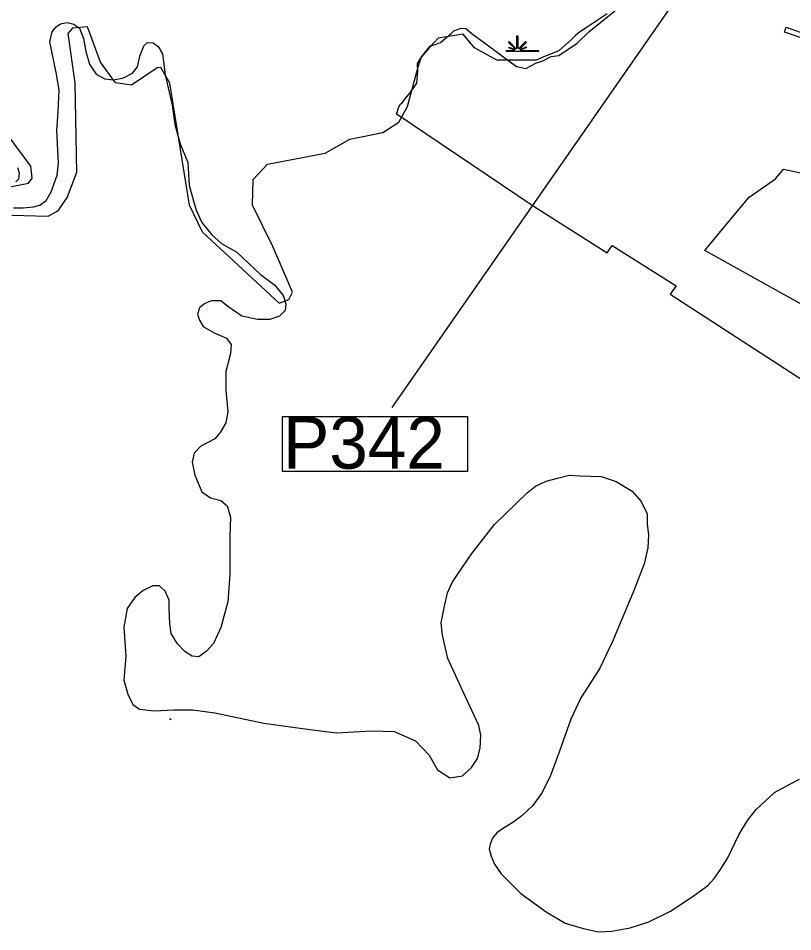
# Model space of a CAD drawing. Extents: x 2532689 to 2764727, y 536648 to 732970.
# Drawn here: x 2556522 to 2561755, y 671443 to 677615 of the extents above; entities that cross this region are included whole.
import ezdxf

# ---------------------------------------------------------------- set-up
doc = ezdxf.new("R2010")
doc.units = 0
for name, color, linetype in [('Exist Boundary Political City Limit New', 7, 'Continuous'), ('Exist Boundary Political CountyLine', 7, 'Continuous'), ('Exist Hydrographic Creek Single Shore', 7, 'Continuous'), ('Exist Hydrographic Swamp CELL', 7, 'Continuous'), ('Exist Road Primary US Structure Pipe Number Label', 7, 'Continuous'), ('Map Preparation Boundary City Limit Buffer Line', 7, 'Continuous')]:
    doc.layers.add(name, color=color, linetype=linetype)

msp = doc.modelspace()

# ---------------------------------------------------------------- linework, layer by layer
at = {"layer": 'Exist Boundary Political City Limit New'}
for points in [[(2560501.8, 677644.2), (2560365.2, 677555.2), (2560313.2, 677520.4), (2560287.2, 677497.7), (2560260.5, 677472.3), (2560174, 677395.8), (2560088, 677359.9), (2560020.5, 677330.8), (2560000, 677331), (2559891, 677331.1), (2559857.5, 677331.4), (2559771.2, 677332.2), (2559755.5, 677332.3), (2559604.8, 677415), (2559527.2, 677507.1), (2559359, 677479.9), (2559301.2, 677418.1), (2559261.5, 677372.2), (2559237.2, 677342.8), (2559218, 677308.4), (2559219.5, 677254.7), (2559212, 677175.5), (2559167.8, 677111), (2559142, 677081.1), (2559120.2, 677052.8), (2559111.8, 677038.6), (2559100.5, 677029.1), (2559097.8, 677025.2), (2559093.5, 677018.9), (2559088.8, 677007.3), (2559085, 676994.4), (2559080.8, 676982.4), (2559074, 676971.6), (2560000, 676348.5), (2560500.8, 676029.5), (2560534.8, 676080.5), (2560968, 675807.5), (2560926, 675751.4), (2562309.5, 674855.4)], [(2562119, 677378.9), (2561698.8, 677521.8), (2561710, 677554), (2561805.2, 677521.8)], [(2562410, 675350.2), (2561160.5, 676046.9), (2561288.8, 676201.4), (2561460.5, 676406.8), (2561638.8, 676529.6), (2561691.8, 676596.2), (2561976.8, 676534.1)]]:
    msp.add_lwpolyline(points, dxfattribs=at)
at = {"layer": 'Exist Boundary Political CountyLine'}
for points in [[(2556488.6, 676333.1), (2556553.9, 676333.1), (2556623.8, 676340.1), (2556668.1, 676351.8), (2556710, 676384.4), (2556745, 676442.7), (2556784.6, 676554.7), (2556793.9, 676636.3), (2556782.2, 676855.5), (2556791.6, 676983.7), (2556798.6, 677130.6), (2556777.6, 677249.5), (2556735.6, 677454.8), (2556749.6, 677522.4), (2556777.6, 677557.4), (2556807.9, 677578.3), (2556852.1, 677585.3), (2556896.4, 677576), (2556936, 677548), (2556961.7, 677478.1), (2556978, 677389.5), (2557003.6, 677305.5), (2557047.9, 677237.9), (2557106.1, 677205.2), (2557164.4, 677198.2), (2557232, 677212.2), (2557292.5, 677244.9), (2557327.5, 677286.9), (2557343.8, 677359.1), (2557369.4, 677429.1), (2557395.1, 677450.1), (2557432.3, 677447.8), (2557467.3, 677424.4), (2557495.3, 677375.5), (2557513.9, 677232.1), (2557560.5, 677026.9), (2557579.1, 676896.3), (2557616.4, 676765.7), (2557667.7, 676639.8), (2557677, 676485.9), (2557723.6, 676318), (2557760.9, 676234), (2557828.5, 676151.2), (2557896, 676092.9), (2557998.6, 676034.7), (2558157, 675886.6), (2558254.9, 675812), (2558310.8, 675742), (2558329.5, 675686), (2558324.8, 675639.4), (2558287.5, 675602.1), (2558222.3, 675578.8), (2558138.4, 675578.8), (2558031.2, 675602.1), (2557938, 675667.4), (2557891.4, 675704.7), (2557826.1, 675704.7), (2557779.5, 675686), (2557746.9, 675658.1), (2557732.9, 675616.1), (2557746.9, 675574.1), (2557770.2, 675532.1), (2557844.8, 675490.2), (2557928.7, 675452.8), (2557961.3, 675410.9), (2557956.6, 675350.2), (2557924, 675229), (2557924, 675103.1), (2557938, 674956.2), (2557924, 674881.5), (2557886.7, 674816.3), (2557849.4, 674774.3), (2557756.2, 674723), (2557709.6, 674676.3), (2557695.7, 674615.7), (2557714.3, 674527.1), (2557760.9, 674415.2)], [(2556516.6, 676607.1), (2556528.3, 676569.8), (2556523.6, 676527.8), (2556505, 676509.2)], [(2559379.1, 673530.5), (2559401.1, 673642.3), (2559423, 673732.2), (2559453, 673802.1), (2559492.9, 673864), (2559586.7, 673997.8), (2559740.4, 674193.6), (2559959.9, 674409.3), (2560015.8, 674453.2), (2560089.6, 674487.2), (2560173.5, 674509.1), (2560244.8, 674527.1), (2560314.7, 674522.4), (2560459.2, 674517.8), (2560561.7, 674485.1), (2560668.9, 674419.8), (2560729.5, 674349.9), (2560771.4, 674265.9), (2560772.2, 674195.6), (2560780.2, 674125.7), (2560776.2, 674037.8), (2560750.3, 673927.9), (2560682.4, 673752.2), (2560536.7, 673404.6), (2560448.9, 673218.9), (2560323.2, 673023.2), (2560255.3, 672879.3), (2560179.5, 672663.6), (2560117.6, 672497.9), (2560061.7, 672384), (2559997.8, 672296.1), (2559924, 672226.2), (2559864.1, 672180.3), (2559800.2, 672142.3), (2559756.3, 672110.4), (2559726.4, 672074.4), (2559710.4, 672034.5), (2559704.4, 672002.5), (2559716.4, 671954.6), (2559738.4, 671900.7), (2559784.3, 671834.8), (2559918, 671700.9), (2560089.6, 671577.1), (2560217.4, 671501.2), (2560331.1, 671467.3), (2560440.9, 671443.3), (2560532.7, 671447.3), (2560656.5, 671469.3), (2560782.2, 671509.2), (2560927.9, 671581.1), (2561081.6, 671683), (2561181.4, 671754.9), (2561223.3, 671802.8), (2561267.2, 671864.7), (2561317.1, 671942.6), (2561390.9, 672098.4), (2561448.8, 672194.3), (2561508.7, 672270.2), (2561570.5, 672328.1), (2561632.4, 672384), (2561702.3, 672422), (2561801.3, 672475.1)], [(2557760.9, 674415.2), (2557821.5, 674375.5), (2557891.4, 674356.9), (2557933.3, 674319.6), (2557956.6, 674244.9), (2557952, 674114.4), (2557952, 673857.9), (2557938, 673671.3), (2557891.4, 673498.8), (2557840.1, 673391.5), (2557793.5, 673337.9), (2557742.3, 673300.5), (2557695.7, 673305.2), (2557649.1, 673333.2), (2557597.8, 673389.2), (2557555.8, 673459.1), (2557546.5, 673524.4), (2557541.9, 673627), (2557541.9, 673683), (2557513.9, 673743.6), (2557476.6, 673780.9), (2557430, 673780.9), (2557364.8, 673748.3), (2557308.9, 673701.6), (2557257.6, 673627), (2557234.3, 673501.1), (2557248.3, 673305.2), (2557234.3, 673142), (2557262.3, 673048.7), (2557294.9, 672978.7), (2557341.5, 672946.1), (2557439.3, 672936.8), (2557574.5, 672941.4), (2557700.3, 672941.4), (2557849.4, 672922.8), (2558180.3, 672852.8), (2558441.3, 672815.5), (2558669.7, 672787.5), (2558907.3, 672801.5), (2559061.1, 672796.9), (2559205.6, 672733.9), (2559298.8, 672636), (2559354.7, 672538), (2559438.6, 672482.1), (2559522.5, 672496.1), (2559583.1, 672552), (2559625, 672612.6), (2559643.6, 672682.6), (2559648.3, 672771.2), (2559634.3, 672836.5), (2559527.1, 673065), (2559424.6, 673288.9), (2559387.3, 673447.5), (2559379.1, 673530.5)]]:
    msp.add_lwpolyline(points, dxfattribs=at)
at = {"layer": 'Exist Hydrographic Creek Single Shore'}
msp.add_line((2557555.6, 672875.8), (2557543.9, 672880.7), dxfattribs=at)
for points in [[(2558283.5, 675689.3), (2558349.5, 675714.9), (2558373.5, 675765.1), (2558242.5, 676071.8), (2558103.5, 676351.8), (2558108.4, 676526), (2558206.4, 676628.4), (2558596.4, 676703.4), (2558761.5, 676798.6), (2558985.6, 676843.9), (2559092.4, 676913.8), (2559150.7, 677018.9), (2559224, 677287.5), (2559246.6, 677353.2), (2559307.7, 677428.9), (2559341.8, 677437.2), (2559374.4, 677451.8), (2559447.6, 677512.5), (2559464.4, 677529.3), (2559513.7, 677548.8), (2559546.4, 677544.6), (2559586, 677512.6), (2559887.9, 677288.5), (2559951.2, 677276), (2560019.6, 677310.4), (2560066.9, 677327.1), (2560123.1, 677356.3), (2560174.6, 677363.2), (2560298.6, 677447), (2560376.4, 677523.4), (2560632.5, 677728.7)], [(2557460.6, 677281), (2557287.6, 677162.4), (2557178.5, 677177.7), (2557076.4, 677318), (2556988.4, 677557.4), (2556888.5, 677546.8), (2556856.6, 677512.6), (2556903.5, 677179.7), (2556914.4, 676572.8), (2556851.4, 676406.1), (2556786.4, 676311.5), (2556720.4, 676276), (2556478.4, 676282.6)], [(2558283.5, 675689.3), (2557765.6, 676170.6), (2557678.4, 676351), (2557545.5, 677176.1), (2557485.5, 677282.1), (2557460.6, 677281)], [(2556441.5, 676471.6), (2556591.4, 676500.6), (2556615.4, 676534.4), (2556605.6, 676616.1), (2556383.5, 676912.4)]]:
    msp.add_lwpolyline(points, dxfattribs=at)
at = {"layer": 'Exist Hydrographic Swamp CELL'}
msp.add_lwpolyline([(2559820, 677396.5), (2559872.6, 677396.6), (2559874.6, 677400.2), (2559836.4, 677415), (2559839.3, 677420.2), (2559877, 677404.4), (2559878.6, 677407.3), (2559834.2, 677451.9), (2559839.3, 677457), (2559884.6, 677411.5), (2559890.9, 677413.9), (2559890.9, 677497), (2559898.2, 677497), (2559898.1, 677413.9), (2559904.5, 677411.5), (2559949.8, 677457), (2559954.9, 677451.9), (2559910.5, 677407.3), (2559912.5, 677403.7), (2559953.4, 677422.3), (2559955.8, 677417.3), (2559914.9, 677399.5), (2559916.5, 677396.6), (2560037.5, 677396.5), (2560037.5, 677389.4), (2559820, 677389.4)], close=True, dxfattribs=at)
at = {"layer": 'Exist Road Primary US Structure Pipe Number Label'}
msp.add_line((2561196.2, 678077.6), (2559046, 674984.5), dxfattribs=at)
msp.add_lwpolyline([(2558307.8, 674925), (2559557.2, 674925), (2559557.2, 674552.1), (2558307.8, 674552.1)], close=True, dxfattribs=at)
at = {"layer": 'Map Preparation Boundary City Limit Buffer Line'}
for points in [[(2560501.8, 677644.2), (2560365.2, 677555.2), (2560313.2, 677520.4), (2560287.2, 677497.7), (2560260.5, 677472.3), (2560174, 677395.8), (2560088, 677359.9), (2560020.5, 677330.8), (2560000, 677331), (2559891, 677331.1), (2559857.5, 677331.4), (2559771.2, 677332.2), (2559755.5, 677332.3), (2559604.8, 677415), (2559527.2, 677507.1), (2559359, 677479.9), (2559301.2, 677418.1), (2559261.5, 677372.2), (2559237.2, 677342.8), (2559218, 677308.4), (2559219.5, 677254.7), (2559212, 677175.5), (2559167.8, 677111), (2559142, 677081.1), (2559120.2, 677052.8), (2559111.8, 677038.6), (2559100.5, 677029.1), (2559097.8, 677025.2), (2559093.5, 677018.9), (2559088.8, 677007.3), (2559085, 676994.4), (2559080.8, 676982.4), (2559074, 676971.6), (2560000, 676348.5), (2560500.8, 676029.5), (2560534.8, 676080.5), (2560968, 675807.5), (2560926, 675751.4), (2562309.5, 674855.4)], [(2562119, 677378.9), (2561698.8, 677521.8), (2561710, 677554), (2561805.2, 677521.8)], [(2562410, 675350.2), (2561160.5, 676046.9), (2561288.8, 676201.4), (2561460.5, 676406.8), (2561638.8, 676529.6), (2561691.8, 676596.2), (2561976.8, 676534.1)]]:
    msp.add_lwpolyline(points, dxfattribs=at)

# ---------------------------------------------------------------- texts
at = {"layer": 'Exist Road Primary US Structure Pipe Number Label'}
msp.add_text('P342', height=350, dxfattribs=at).set_placement((2558311.1, 674571.9))

doc.saveas('drawing.dxf')
